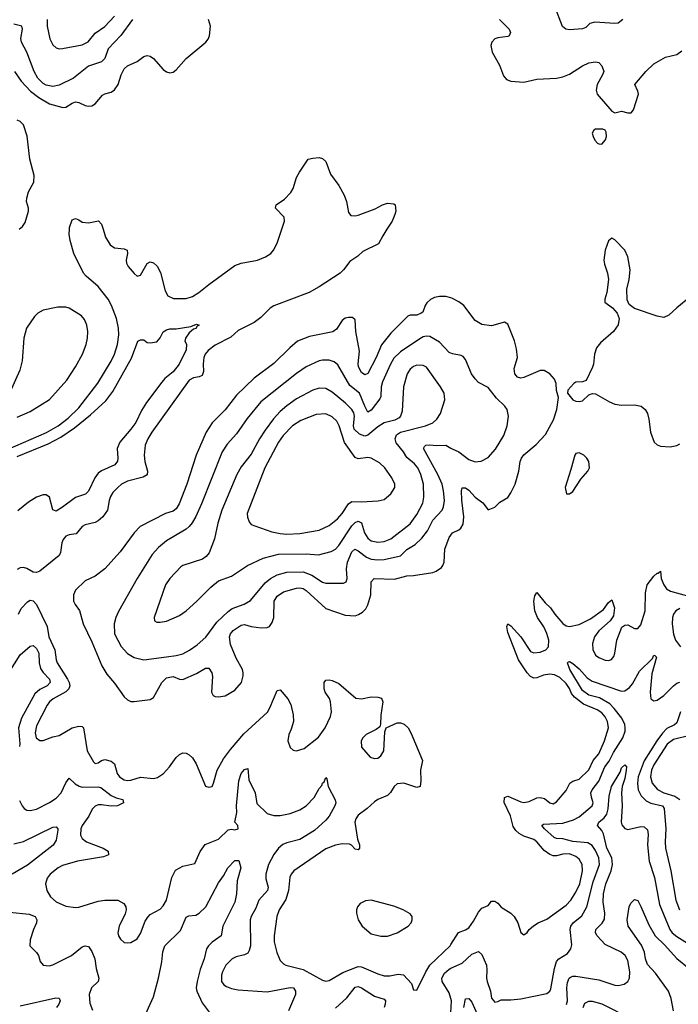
# Model space of a CAD drawing. Header units: inches. Extents: x 1550315 to 1685896, y 510706 to 640504.
# Tile 389 of 452: x 1667346 to 1671400, y 565229 to 571289. Entities that reach past the tile are written whole.
import ezdxf

# ---------------------------------------------------------------- set-up
doc = ezdxf.new("R2010")
doc.units = ezdxf.units.IN
doc.header["$MEASUREMENT"] = 0
for name, color, linetype in [('B6566', 7, 'Continuous'), ('B6567', 7, 'Continuous'), ('B6576', 7, 'Continuous'), ('B6577', 7, 'Continuous')]:
    doc.layers.add(name, color=color, linetype=linetype)

msp = doc.modelspace()

# ---------------------------------------------------------------- linework, layer by layer
at = {"layer": 'B6566', "color": 5}
for points, elevation in [([(1667274.5, 568645.6), (1667511.6, 568748.4), (1667582, 568790), (1667644, 568836), (1667710, 568900.4), (1667827.9, 569052.1), (1667910, 569187.6), (1667929.8, 569229.8), (1667948.2, 569290), (1667956.7, 569350), (1667954.6, 569390), (1667941.7, 569450), (1667910.4, 569530.4), (1667890, 569569.2), (1667830, 569647.5), (1667755.3, 569710), (1667739.4, 569730), (1667678.7, 569850), (1667657.2, 569930), (1667651.1, 569970), (1667652.5, 570000)], 380), ([(1669606.7, 570000), (1669580.6, 569959.4), (1669554.9, 569910), (1669457.6, 569862.4), (1669427.2, 569832.8), (1669378.5, 569801.5), (1669339.2, 569750), (1669318.2, 569730), (1669190, 569645.6), (1669128.4, 569610), (1668911.2, 569528.8), (1668887.1, 569512.9), (1668830, 569456.5), (1668790, 569426), (1668690, 569375.8), (1668645, 569335), (1668550, 569286), (1668507, 569253), (1668488.3, 569230), (1668479.2, 569210), (1668474.4, 569170), (1668476.8, 569123.2), (1668470, 569099.8), (1668450, 569090.6), (1668415.1, 569084.9), (1668390, 569069.8), (1668158.7, 568750), (1668135.8, 568710), (1668119.3, 568670), (1668111.8, 568610), (1668116.3, 568570), (1668131.9, 568510), (1668130, 568488.5), (1668106, 568474), (1668010, 568449.9), (1667972.3, 568430), (1667949.2, 568410.8), (1667920.4, 568379.6), (1667905.4, 568354.6), (1667896.6, 568330), (1667886.3, 568270), (1667857.1, 568230), (1667830, 568205.5), (1667810, 568194.8), (1667750, 568179.4), (1667730.1, 568169.9), (1667694.3, 568125.7), (1667650, 568118.9), (1667630, 568109.8), (1667614.6, 568090), (1667606.4, 568070), (1667596.6, 568010), (1667588.3, 567991.7), (1667470, 567894.3), (1667450, 567887.3), (1667430, 567889.6), (1667390, 567911.8), (1667370, 567917.6), (1667350, 567915.6), (1667330, 567905.6)], 380), ([(1667859.6, 570000), (1667875.2, 569950), (1667903.3, 569903.3), (1667930, 569885.2), (1667990, 569879.1), (1668008.2, 569870), (1668009, 569850), (1668000.6, 569810), (1668003.8, 569790), (1668013.2, 569770), (1668050, 569727.4), (1668070, 569710.4), (1668090, 569717.1), (1668130, 569788), (1668150, 569798.4), (1668170, 569793), (1668191.5, 569771.5), (1668213.3, 569733.3), (1668241, 569621), (1668258.4, 569590), (1668292.4, 569572.4), (1668370, 569572.3), (1668410, 569586), (1668449.6, 569610), (1668510, 569659.6), (1668670, 569776.5), (1668710, 569790.4), (1668809.2, 569810), (1668859.5, 569830), (1668891.5, 569850), (1668908, 569870), (1668930, 569914), (1668959.2, 570000)], 380), ([(1670000, 569576.7), (1669970, 569585), (1669930, 569586.3), (1669899.7, 569580.3), (1669873.7, 569566.3), (1669852.8, 569547.2), (1669840.9, 569530), (1669826.9, 569490), (1669817.9, 569482.1), (1669790, 569471.2), (1669749.4, 569470.6), (1669735.2, 569464.8), (1669630, 569360.8), (1669572.6, 569287.4), (1669539.8, 569210), (1669490, 569111.2), (1669470, 569103.1), (1669450, 569116.8), (1669431.7, 569151.6), (1669428.9, 569171.1), (1669437.6, 569250), (1669415.3, 569370), (1669410, 569440.9), (1669395.3, 569455.3), (1669370, 569457.1), (1669350, 569451.6), (1669330, 569437.6), (1669296, 569384), (1669272.9, 569367.2), (1669130, 569339.3), (1669056.9, 569310), (1669008, 569270), (1668910, 569173.8), (1668790, 569082.5), (1668681.2, 568978.8), (1668610, 568887.4), (1668531.8, 568808.2), (1668493.5, 568750), (1668431.9, 568608.1), (1668373.9, 568430), (1668327, 568310), (1668310, 568278.4), (1668290, 568265.2), (1668244.2, 568250), (1668087.6, 568170), (1668050, 568130.9), (1667965.3, 568014.7), (1667870.1, 567909.9), (1667810, 567864), (1667750, 567836), (1667690, 567778.3), (1667678.2, 567750), (1667678.2, 567710), (1667687.1, 567690), (1667714.1, 567654), (1667736.5, 567570), (1667790, 567460.4), (1667852.6, 567312.6), (1667882, 567262), (1667930, 567206.7), (1667990, 567121.6), (1668010, 567102.4), (1668030, 567093.7), (1668050, 567093.4), (1668150, 567105.8), (1668170, 567118), (1668221.7, 567210), (1668250, 567237.8), (1668290, 567247.5), (1668330, 567231.2), (1668350, 567227.9), (1668435.2, 567264.8), (1668490, 567298.4), (1668510, 567297.6), (1668529.2, 567270), (1668532.7, 567247.3), (1668527.6, 567150), (1668537.3, 567130), (1668550, 567123.1), (1668570, 567121.1), (1668610, 567126.9), (1668670, 567162.8), (1668710.6, 567210), (1668722.4, 567250), (1668722.2, 567270), (1668716.8, 567290), (1668679.4, 567359.4), (1668643.8, 567443.8), (1668637.1, 567490), (1668643.4, 567510), (1668661, 567530), (1668710, 567563.5), (1668730, 567565.9), (1668770, 567554), (1668832.9, 567547.1), (1668870, 567548.2), (1668884.5, 567555.5), (1668901.1, 567578.9), (1668909.9, 567610), (1668911.7, 567710), (1668930, 567740.6), (1668970, 567767.1), (1669050, 567790.7), (1669070, 567793.4), (1669090, 567788.3), (1669110, 567775.5), (1669230, 567664.8), (1669350, 567624.1), (1669410, 567621.2), (1669432.1, 567627.9), (1669456.9, 567643.1), (1669476, 567664), (1669490, 567688.4), (1669507, 567750), (1669509.9, 567830.1), (1669527, 567850), (1669653.3, 567846.7), (1669730, 567867.3), (1669770, 567867.7), (1669890, 567887.6), (1669910, 567894.9), (1669941.5, 567918.5), (1669951.1, 567930), (1669958, 567950), (1669963.8, 568030), (1669990, 568102.6), (1670000, 568117)], 420), ([(1667330, 568843.6), (1667410, 568877.4), (1667530, 568951.8), (1667636.6, 569070), (1667690, 569152.1), (1667732.1, 569230), (1667755.2, 569290), (1667764.2, 569330), (1667766, 569370), (1667759.2, 569410), (1667744.9, 569444.9), (1667727.3, 569467.3), (1667650, 569512.7), (1667630, 569519.8), (1667580.8, 569519.2), (1667490, 569501), (1667457.8, 569482.2), (1667436.7, 569463.3), (1667388.8, 569391.2), (1667371, 569330), (1667360.4, 569190), (1667347.8, 569132.2), (1667284.6, 568995.4)], 420), ([(1667330, 568599.9), (1667521.1, 568678.9), (1667600, 568720), (1667683.8, 568776.2), (1667782.1, 568857.9), (1667876.5, 568943.5), (1667918.7, 569001.3), (1668034.6, 569205.4), (1668074, 569310), (1668090, 569319.1), (1668099.1, 569319.1), (1668110, 569318.8), (1668130, 569302.8), (1668150, 569301), (1668190, 569307.3), (1668210, 569331), (1668230, 569367.3), (1668250, 569380.7), (1668270, 569387.3), (1668310, 569386), (1668398.9, 569401.1), (1668434.9, 569414.9), (1668451, 569410), (1668438, 569402), (1668430, 569389.3), (1668416.3, 569383.7), (1668390, 569361.2), (1668366, 569330), (1668362, 569310), (1668372.8, 569292.8), (1668370, 569258), (1668327.8, 569170), (1668290, 569122.2), (1668239.4, 569080.6), (1668220.8, 569059.2), (1668127, 568933), (1668096.3, 568883.7), (1668060.1, 568810), (1668030, 568768.2), (1667962.5, 568690), (1667946.2, 568650), (1667950.2, 568590), (1667947.3, 568572.7), (1667931.8, 568550), (1667850, 568512.4), (1667830, 568497.6), (1667809.3, 568470), (1667770, 568388), (1667751.5, 568368.5), (1667690, 568348.5), (1667610, 568288.7), (1667570, 568264.7), (1667550, 568272.7), (1667529.6, 568350), (1667510, 568364.7), (1667490, 568364.4), (1667450, 568350.9), (1667399.6, 568320.4), (1667334, 568266)], 360), ([(1670000, 569236.9), (1669990, 569241.8), (1669930, 569304.5), (1669870, 569339.5), (1669850, 569341.4), (1669830, 569336.8), (1669810, 569325.2), (1669690, 569245.4), (1669650, 569205.5), (1669627.9, 569170), (1669579.4, 569060.6), (1669571.7, 569030), (1669569.1, 568970.9), (1669563.6, 568956.4), (1669510, 568885), (1669490, 568874.5), (1669470, 568910.8), (1669437.8, 568990), (1669377.8, 569037.8), (1669304.8, 569164.8), (1669282.7, 569182.7), (1669250, 569193.8), (1669210, 569193.7), (1669190, 569189), (1669110, 569152.5), (1669050, 569111.6), (1668830, 568936.8), (1668746.3, 568833.7), (1668679.7, 568740.3), (1668623.6, 568676.5), (1668591.4, 568628.6), (1668465, 568310), (1668430, 568231.2), (1668407.4, 568192.6), (1668390, 568169.8), (1668370, 568153.6), (1668250, 568082.7), (1668200.3, 568039.7), (1668161.5, 567998.5), (1668068.3, 567850), (1667953.5, 567646.5), (1667937.5, 567610), (1667927, 567570), (1667929.6, 567509.6), (1667971.5, 567431.5), (1668010, 567387.4), (1668050, 567363.6), (1668110, 567350.2), (1668250, 567367.8), (1668310, 567376), (1668350, 567386.7), (1668391.7, 567408.3), (1668439.3, 567440.7), (1668491.2, 567488.8), (1668559.6, 567580.4), (1668630, 567646.8), (1668654.9, 567665.1), (1668728.1, 567691.9), (1668766.2, 567713.8), (1668856.6, 567823.4), (1668889.8, 567850), (1668930, 567872.6), (1668990, 567888.9), (1669090, 567890.1), (1669145, 567870), (1669210, 567827.8), (1669230, 567821.4), (1669339.7, 567820.2), (1669356.2, 567830), (1669362.6, 567850), (1669358.6, 567910), (1669364.5, 567950), (1669390, 568014.9), (1669409.9, 568030.1), (1669430, 568020.9), (1669481.4, 567981.4), (1669509, 567969), (1669550, 567963.9), (1669590, 567966.5), (1669689.9, 567990.1), (1669730, 568027.9), (1669780.3, 568059.7), (1669822.1, 568097.9), (1669856.2, 568143.8), (1669890, 568208.1), (1669946.9, 568270), (1669955.7, 568290), (1669960.5, 568330), (1669955.7, 568390), (1669945.7, 568430), (1669920.4, 568490), (1669831, 568650), (1669837.6, 568662.4), (1669847, 568670), (1669870, 568673), (1669911.4, 568668.6), (1669970, 568670.2), (1670000, 568652)], 440), ([(1667338, 567630), (1667355.5, 567664.5), (1667393.8, 567706.2), (1667410, 567715.6), (1667430, 567711.6), (1667450, 567689), (1667515.1, 567555.1), (1667525.2, 567490), (1667562, 567410), (1667569.6, 567350), (1667576.2, 567330), (1667640.3, 567230), (1667651, 567210), (1667654.5, 567190), (1667648.3, 567170), (1667630, 567151.6), (1667552.3, 567110), (1667529.4, 567090), (1667515.5, 567070), (1667450, 566942.4), (1667440.9, 566901), (1667446.8, 566870), (1667470, 566853.7), (1667490, 566853.2), (1667550, 566876.3), (1667590, 566883.6), (1667670, 566930.1), (1667710, 566941), (1667730, 566939), (1667739.6, 566930), (1667761.5, 566790), (1667800.9, 566720.9), (1667810, 566710.4), (1667830, 566714.6), (1667849.9, 566730.1), (1667870, 566736.1), (1667910, 566725), (1667930.1, 566710), (1667946.7, 566650), (1667960.2, 566630), (1667988.5, 566610), (1668007.4, 566607.4), (1668030, 566609.4), (1668090, 566627.9), (1668170, 566618.9), (1668194.2, 566625.8), (1668232.2, 566650), (1668267.7, 566690), (1668310, 566748.7), (1668330, 566767.2), (1668350, 566777), (1668370, 566775.3), (1668390, 566765.3), (1668410, 566746.4), (1668431.6, 566710), (1668490, 566571), (1668510, 566564.9), (1668530, 566570.8), (1668539.6, 566590), (1668562, 566670), (1668600.3, 566739.7), (1668642.8, 566797.2), (1668725.9, 566894.1), (1668871.7, 567028.3), (1668886.7, 567053.3), (1668930, 567160.5), (1668950, 567163.8), (1668996.9, 567110), (1669015.2, 567075.2), (1669029.3, 567010), (1669031.3, 566970), (1669017.6, 566922.4), (1669002.6, 566890), (1668997.1, 566850), (1669010.6, 566810), (1669030, 566793), (1669050, 566788.4), (1669096.8, 566803.2), (1669185.6, 566874.4), (1669226.2, 566930), (1669258.8, 567001.2), (1669265, 567030), (1669259.3, 567090), (1669252.3, 567112.3), (1669226.6, 567150), (1669219.7, 567170), (1669219.6, 567210), (1669230, 567224.9), (1669250, 567226.7), (1669270, 567221.7), (1669310, 567204), (1669414.4, 567114.4), (1669450, 567110.3), (1669510, 567121.1), (1669550, 567120.5), (1669573.4, 567113.4), (1669581.6, 567090), (1669569.1, 567009.1), (1669567, 566953), (1669562, 566938), (1669540.3, 566919.8), (1669479.3, 566890), (1669458.4, 566870), (1669447.4, 566850), (1669450, 566811.3), (1669504, 566750), (1669530, 566742), (1669550, 566744.6), (1669570, 566757.6), (1669588.3, 566790), (1669592.8, 566907.2), (1669602.7, 566930), (1669670, 566961.1), (1669690, 566962.6), (1669713.3, 566953.3), (1669737.6, 566930), (1669756.4, 566896.4), (1669826.4, 566730), (1669813.4, 566670), (1669815.8, 566604.2), (1669810.5, 566570), (1669790, 566564.2), (1669710, 566591.1), (1669670, 566586), (1669650.2, 566569.8), (1669627.5, 566532.5), (1669610, 566514.3), (1669550, 566489.7), (1669530, 566476.3), (1669485.7, 566434.3), (1669430, 566393.6), (1669414.9, 566370), (1669409.1, 566350), (1669425.1, 566245.1), (1669437.6, 566210), (1669438.4, 566190), (1669430, 566180.7), (1669410, 566185.1), (1669388.5, 566208.5), (1669375.4, 566215.4), (1669330, 566216.2), (1669290, 566208.9), (1669230, 566185.6), (1669033.4, 566050), (1669016.1, 566030), (1669008.7, 566011.3), (1668999.8, 565930), (1668985, 565875), (1668942.5, 565810), (1668929.5, 565770), (1668913.2, 565650), (1668913.4, 565613.4), (1668927.9, 565547.9), (1668950, 565499.3), (1668970, 565477.6), (1668984, 565470), (1669090, 565444.1), (1669210, 565378), (1669230, 565372.7), (1669250, 565375.2), (1669334.5, 565425.5), (1669430, 565461.3), (1669450, 565459), (1669550, 565415.9), (1669590, 565404.2), (1669625.1, 565405.1), (1669675.3, 565415.3), (1669708.2, 565410), (1669756.9, 565356.9), (1669770, 565318), (1669790, 565316), (1669845, 565430), (1669871.5, 565470), (1669995.4, 565590), (1670000, 565597.1)], 380), ([(1667279.6, 567270), (1667350, 567380.2), (1667410, 567432.9), (1667430, 567437.4), (1667450, 567418.3), (1667463, 567390), (1667465.2, 567330), (1667475.1, 567295.1), (1667490.5, 567270.5), (1667529.4, 567230), (1667533.6, 567210), (1667516.2, 567190), (1667470, 567166.4), (1667439.2, 567140.8), (1667356.4, 566990), (1667338.3, 566930), (1667347.1, 566833), (1667345, 566815)], 360), ([(1667344.3, 566484.3), (1667361.1, 566450), (1667373.7, 566433.7), (1667390, 566424.6), (1667410, 566422), (1667450, 566429.4), (1667530, 566471.6), (1667570, 566498.3), (1667600.9, 566530), (1667630, 566593), (1667650, 566622), (1667686.9, 566586.9), (1667711.2, 566571.2), (1667730, 566565.9), (1667828.6, 566568.6), (1667844.5, 566564.5), (1667910, 566514), (1667940.2, 566500.2), (1667980.7, 566490), (1667985.3, 566470), (1667947.3, 566450), (1667910, 566448.4), (1667850, 566457.3), (1667830, 566456.4), (1667810, 566448.9), (1667792.8, 566430), (1667771.9, 566388.1), (1667730.2, 566330), (1667722.6, 566310), (1667721.3, 566270), (1667730.3, 566250), (1667757, 566230), (1667860.5, 566190), (1667891.2, 566171.2), (1667893.4, 566150), (1667862.8, 566137.2), (1667702, 566110), (1667610, 566083.5), (1667583.1, 566070), (1667532.8, 566030), (1667514.9, 566005.1), (1667504.4, 565970), (1667513.6, 565930), (1667535.3, 565890), (1667570, 565860.8), (1667630, 565832.9), (1667690, 565824.2), (1667710, 565827), (1667830, 565864.9), (1667870, 565870.3), (1667950, 565870.3), (1667988, 565850), (1667999.5, 565830), (1668000.8, 565810), (1667994.3, 565785.7), (1667959.1, 565710), (1667950.3, 565670), (1667954.3, 565650), (1667966, 565630), (1667990, 565610.4), (1668010, 565607.2), (1668030, 565610.4), (1668070, 565632.7), (1668090, 565664.9), (1668118.6, 565741.4), (1668134.6, 565765.4), (1668150, 565781.1), (1668210, 565814.9), (1668230, 565836.3), (1668249.7, 565870.2), (1668282.4, 566010), (1668305.2, 566054.8), (1668350, 566080.2), (1668424.7, 566095.3), (1668457.7, 566170), (1668486.9, 566213.1), (1668570, 566244.9), (1668630, 566304), (1668650, 566308), (1668670, 566303.8), (1668691.6, 566308.4), (1668689, 566330), (1668669.6, 566349.6), (1668682, 566410), (1668680.7, 566450), (1668695.3, 566604.7), (1668708.7, 566650), (1668730, 566674.4), (1668750, 566681), (1668756.9, 566610), (1668796.5, 566530), (1668806.1, 566466.1), (1668870, 566403.6), (1668910, 566391.1), (1668950, 566391.8), (1669010, 566403.5), (1669070, 566426.1), (1669109.8, 566450), (1669157.7, 566502.3), (1669190, 566557.6), (1669204.9, 566575.1), (1669210, 566590.6), (1669220.9, 566599.1), (1669230, 566624.7), (1669237.3, 566617.3), (1669244, 566570), (1669288.5, 566488.5), (1669291.4, 566470), (1669285.7, 566450), (1669250, 566387.8), (1669230, 566362.4), (1669160.2, 566299.8), (1669070, 566243.2), (1668990, 566224), (1668966.4, 566213.6), (1668938.1, 566190), (1668910, 566150.7), (1668877.3, 566090), (1668860.7, 566030), (1668861.7, 566001.7), (1668875.3, 565950), (1668871, 565930), (1668818, 565870), (1668798.7, 565821.3), (1668770, 565769.2), (1668765.4, 565750), (1668766.7, 565590), (1668759.4, 565560.6), (1668750, 565544.8), (1668730, 565533), (1668678.8, 565521.2), (1668654.9, 565510), (1668614.6, 565470), (1668594, 565430), (1668588.9, 565408.9), (1668588.7, 565370), (1668601.6, 565350), (1668618.9, 565338.9), (1668650, 565325.8), (1668690, 565317.8), (1668870, 565306.1), (1669010, 565332.2), (1669031.3, 565331.3), (1669044.3, 565310), (1669043, 565290), (1669000.2, 565190)], 360), ([(1667310, 566217.6), (1667370, 566231.4), (1667550, 566319.1), (1667570, 566321.1), (1667581.1, 566310), (1667581.7, 566301.7), (1667570, 566239.5), (1667551.9, 566208.1), (1667393.9, 566086.1), (1667298.9, 566030)], 340), ([(1668099.1, 565120.9), (1668170, 565274.6), (1668200.4, 565390), (1668220.7, 565490), (1668227.2, 565552.8), (1668238.5, 565590), (1668336.7, 565683.3), (1668370, 565765.3), (1668386.8, 565773.2), (1668430, 565777.5), (1668450.3, 565789.7), (1668491.1, 565828.9), (1668570, 565976.9), (1668600, 566020), (1668627.1, 566070), (1668670, 566114.6), (1668695.3, 566115.3), (1668706.8, 566070), (1668683.7, 565990), (1668679.7, 565910), (1668670, 565857), (1668597.4, 565710), (1668585.7, 565650), (1668530, 565612.8), (1668508.1, 565590), (1668496.2, 565570), (1668481.2, 565510), (1668456.2, 565443.8), (1668438.9, 565370), (1668432.9, 565330), (1668436.2, 565310), (1668470, 565238.5), (1668530, 565156.5)], 340), ([(1667283.9, 565796.1), (1667404, 565784), (1667440.9, 565770), (1667451, 565750), (1667450.2, 565730), (1667431.2, 565690), (1667410, 565626), (1667407.8, 565590), (1667450, 565548.7), (1667461.8, 565530), (1667472.6, 565492.6), (1667491.3, 565470), (1667526.7, 565466.7), (1667550, 565471.3), (1667664.2, 565530), (1667730, 565582.6), (1667750, 565590.2), (1667770, 565586), (1667790, 565554.9), (1667808.7, 565510), (1667817.4, 565450), (1667832.6, 565390), (1667828.9, 565370), (1667787.3, 565330), (1667773, 565290), (1667776.9, 565236.9), (1667794.3, 565194.3)], 340), ([(1670000, 565265.8), (1669990, 565299.1), (1669946.3, 565370), (1669944.2, 565390), (1669959.9, 565420.1), (1669990, 565446.6), (1670000, 565451.1)], 360), ([(1669290, 565205.2), (1669360.2, 565270), (1669410, 565335.6), (1669430, 565338.6), (1669450, 565331.6), (1669530, 565279.5), (1669590, 565262), (1669597.2, 565250), (1669596.3, 565230), (1669588.8, 565210)], 360), ([(1667350, 565219.7), (1667568.8, 565268.8), (1667590, 565266.8), (1667594.2, 565250), (1667587.1, 565230), (1667571.9, 565210)], 320)]:
    msp.add_lwpolyline(points, dxfattribs=dict(at, elevation=elevation))
for points, elevation in [([(1669790, 569163.1), (1669770, 569155), (1669750, 569138.7), (1669730.2, 569110), (1669707.7, 569030), (1669700, 568880), (1669690.2, 568849.8), (1669681.1, 568838.9), (1669655, 568825), (1669590, 568808.8), (1669550, 568783.2), (1669490, 568732.7), (1669470, 568724.9), (1669438.4, 568738.4), (1669405, 568770), (1669400.6, 568790), (1669407.8, 568850), (1669403.4, 568870), (1669391, 568891), (1669350.6, 568930), (1669270, 568996), (1669230, 569018.6), (1669190, 569021.4), (1669150, 569008.2), (1669050, 568955.8), (1668990, 568912.7), (1668950, 568877.5), (1668908.1, 568831.9), (1668856.6, 568763.4), (1668821.6, 568710), (1668770, 568615.6), (1668710, 568538), (1668681.9, 568490), (1668589.5, 568270), (1668565.9, 568190), (1668545.9, 568094.1), (1668512.5, 568007.5), (1668494.3, 567985.7), (1668470.3, 567969.7), (1668350.7, 567930), (1668338.5, 567921.5), (1668270.3, 567850), (1668243.2, 567810), (1668173.4, 567610), (1668176, 567590), (1668190, 567582), (1668210, 567580.4), (1668250, 567587.4), (1668330, 567621.7), (1668370, 567650.3), (1668437.4, 567710), (1668522.5, 567797.5), (1668570, 567834.9), (1668650, 567864.6), (1668749.2, 567930.8), (1668845.6, 567974.4), (1668939.7, 568000.3), (1669110, 568000.8), (1669185.2, 567994.8), (1669263.1, 568016.9), (1669290, 568031.3), (1669310, 568052.2), (1669390, 568174), (1669410, 568195), (1669430, 568203), (1669450, 568191.6), (1669469.2, 568130), (1669490, 568097.7), (1669510, 568082.1), (1669550, 568073.1), (1669590, 568078.3), (1669630, 568093.6), (1669750, 568186.5), (1669790, 568244.4), (1669826.5, 568313.5), (1669834.5, 568350), (1669831.1, 568430), (1669815.3, 568490), (1669797.5, 568530), (1669776.6, 568556.6), (1669730, 568594.4), (1669708.4, 568630), (1669664.4, 568684.4), (1669657.1, 568710), (1669665.2, 568734.8), (1669690, 568751.3), (1669843.7, 568790), (1669890, 568807.2), (1669914.4, 568830), (1669935.3, 568864.7), (1669963.5, 568950), (1669959.8, 568990), (1669936.8, 569030), (1669850, 569149.7), (1669830, 569160.9)], 460), ([(1669230, 568862.6), (1669170, 568859.5), (1669076.7, 568823.3), (1669025.4, 568790), (1668967.1, 568730), (1668939.8, 568690), (1668854, 568530), (1668746.9, 568250), (1668747.9, 568227.9), (1668758, 568198), (1668770, 568183), (1668793.1, 568173.1), (1668897.2, 568137.2), (1668950, 568126.1), (1668990, 568123.5), (1669070, 568127.4), (1669190, 568146.6), (1669250, 568175.3), (1669302.6, 568217.4), (1669330.5, 568250), (1669369.1, 568310), (1669390, 568323), (1669450, 568321), (1669552.1, 568327.9), (1669590, 568337), (1669629.8, 568370.2), (1669654.7, 568410), (1669655.8, 568430), (1669637.7, 568470), (1669593.5, 568530), (1669561.4, 568561.4), (1669510, 568590.9), (1669490, 568594.8), (1669430, 568586.1), (1669410, 568595), (1669346.1, 568686.1), (1669313.4, 568790), (1669298.1, 568818.1), (1669270, 568845.8)], 480), ([(1669510.2, 565869.8), (1669473.6, 565866.4), (1669441.6, 565850), (1669424.9, 565830), (1669418.7, 565810), (1669418.9, 565790), (1669428.9, 565750), (1669453.4, 565710), (1669510, 565663.5), (1669569.5, 565649.5), (1669610, 565649.4), (1669669.6, 565670), (1669736.3, 565710), (1669755.1, 565730), (1669762.6, 565750), (1669761.3, 565770), (1669750, 565787), (1669707, 565810), (1669650, 565832.4)], 420)]:
    msp.add_lwpolyline(points, close=True, dxfattribs=dict(at, elevation=elevation))
at = {"layer": 'B6567', "color": 5}
for points, elevation in [([(1667515.9, 571290), (1667514.6, 571250), (1667530.8, 571170.8), (1667550, 571135.3), (1667570, 571116), (1667590, 571110.2), (1667610, 571111.3), (1667730, 571134.3), (1667768.1, 571151.9), (1667810, 571205.4), (1667870, 571246.3), (1667929.2, 571310)], 460), ([(1668039.8, 571290), (1667969.2, 571190.8), (1667891.4, 571110), (1667869.9, 571050.1), (1667850.4, 571029.6), (1667770, 571003.8), (1667676.4, 570930), (1667590, 570885.4), (1667550, 570878.9), (1667510, 570886.3), (1667490, 570895.9), (1667458.5, 570930), (1667435.9, 570970), (1667390, 571088.5), (1667357.1, 571150), (1667353.2, 571173.2), (1667363.5, 571230), (1667358.7, 571250), (1667310, 571261.1)], 440), ([(1667313.7, 570970), (1667356, 570910), (1667411.8, 570850), (1667464.4, 570810), (1667530, 570771.6), (1667611.4, 570748.6), (1667630, 570751), (1667670, 570776.2), (1667690, 570783.2), (1667710, 570779.6), (1667750, 570760.2), (1667770, 570756.2), (1667790, 570759.2), (1667810, 570771.4), (1667854.8, 570825.2), (1667870, 570833.6), (1667910, 570842.8), (1667930, 570856.5), (1667952.9, 570890), (1667970.6, 570949.4), (1667990, 570986.7), (1668010, 571004.4), (1668070, 571032.2), (1668110, 571062), (1668130, 571068.5), (1668150, 571064.9), (1668170.2, 571050.2), (1668230, 570983), (1668250, 570968), (1668270, 570961.6), (1668290, 570966.4), (1668310, 570980.3), (1668370, 571050.3), (1668491.1, 571150), (1668506.9, 571170), (1668515, 571190), (1668520.3, 571250), (1668508.9, 571290)], 420), ([(1667342.1, 570000), (1667363.1, 570016.9), (1667379.6, 570040.4), (1667400.6, 570110), (1667399.9, 570130), (1667388.5, 570170), (1667391, 570190), (1667400.9, 570230), (1667432.6, 570290), (1667434.2, 570330), (1667408.7, 570430), (1667392.6, 570572.6), (1667370, 570641.4), (1667350, 570662.3), (1667330.3, 570670.3)], 420), ([(1668959.2, 570000), (1668976.2, 570050), (1668973.3, 570073.3), (1668921.2, 570130), (1668924, 570150), (1668975.8, 570184.2), (1669015.3, 570224.7), (1669029.5, 570250), (1669050, 570318), (1669069, 570350), (1669122, 570430), (1669150, 570436.4), (1669190, 570441), (1669210, 570434), (1669230, 570417.3), (1669258.2, 570338.2), (1669310, 570268.4), (1669343.2, 570210), (1669357.8, 570170), (1669370, 570102.8), (1669384.1, 570084.1), (1669410, 570081.2), (1669430, 570086.5), (1669534.6, 570125.4), (1669579.3, 570150), (1669610, 570159.5), (1669650, 570154.8), (1669658, 570150), (1669661, 570110), (1669656, 570090), (1669638.8, 570050), (1669606.7, 570000)], 380), ([(1667652.5, 570000), (1667653, 570010), (1667670, 570057.3), (1667690, 570064.9), (1667710, 570058), (1667730, 570043), (1667770, 570039.3), (1667832, 570052), (1667850, 570031), (1667859.6, 570000)], 380)]:
    msp.add_lwpolyline(points, dxfattribs=dict(at, elevation=elevation))
at = {"layer": 'B6576', "color": 5}
for points, elevation in [([(1671470, 569580.5), (1671390, 569515.4), (1671342.4, 569470), (1671310, 569456.4), (1671270, 569464.6), (1671131, 569511), (1671096.6, 569536.6), (1671085.1, 569565.1), (1671083.6, 569630), (1671097.6, 569690), (1671103.6, 569750), (1671088.4, 569830), (1671070, 569871.1), (1671010, 569934.5), (1670990, 569945.2), (1670970, 569928), (1670950.3, 569869.7), (1670942, 569810), (1670944.8, 569784.8), (1670963.8, 569730), (1670970.6, 569690), (1670960.7, 569610), (1670947.3, 569570), (1670947.3, 569550), (1670995.5, 569515.5), (1671023.4, 569483.4), (1671036.3, 569450), (1671030.6, 569410.6), (1671000.4, 569370), (1670920.4, 569299.6), (1670895.8, 569270), (1670883.2, 569230), (1670878.5, 569170), (1670872.6, 569150), (1670832.2, 569067.8), (1670810, 569060.9), (1670770, 569057.6), (1670757.3, 569050), (1670720.7, 569010), (1670717.3, 568990), (1670750, 568950.4), (1670770, 568941.5), (1670790, 568938.3), (1670810, 568943.1), (1670850, 568980.5), (1670871.9, 568988.1), (1670890, 568986.4), (1670977.2, 568937.2), (1671010, 568923.8), (1671050, 568917.1), (1671130, 568918), (1671170.7, 568910), (1671196.4, 568890), (1671210, 568866), (1671219.5, 568830), (1671228.5, 568750), (1671250.5, 568690), (1671270, 568672.7), (1671290, 568665.3), (1671350, 568661.1), (1671390, 568668.7), (1671410, 568678.4)], 420), ([(1670000, 568117), (1670010, 568131.3), (1670050, 568149), (1670061, 568159), (1670074.9, 568185.1), (1670080.5, 568230), (1670067.7, 568332.3), (1670066.2, 568390), (1670070, 568407.3), (1670090, 568408.9), (1670110, 568394.2), (1670150, 568350.2), (1670195.9, 568315.9), (1670230, 568272.7), (1670270, 568288.4), (1670300.9, 568319.1), (1670350, 568349.2), (1670370, 568377.7), (1670394.9, 568430), (1670419.2, 568510), (1670427.5, 568570), (1670435.3, 568590), (1670450, 568611.6), (1670525.6, 568674.4), (1670583.2, 568736.8), (1670632.7, 568827.3), (1670651.9, 568890), (1670663.2, 568963.2), (1670650, 569006), (1670647.6, 569050), (1670637.7, 569077.7), (1670609.3, 569110), (1670575.3, 569130), (1670550, 569129.6), (1670450, 569086), (1670430, 569083), (1670410, 569088.3), (1670393.6, 569110), (1670390, 569142), (1670409.8, 569210), (1670403.8, 569263.8), (1670392.6, 569312.6), (1670350, 569415.1), (1670330, 569427.3), (1670250, 569405.1), (1670190, 569412.4), (1670150, 569437.4), (1670079.8, 569530), (1670050, 569552.3), (1670010, 569573.9), (1670000, 569576.7)], 420), ([(1670000, 568652), (1670007.5, 568647.5), (1670050.1, 568630.1), (1670110, 568581.8), (1670150, 568568.2), (1670187.5, 568572.5), (1670230, 568595.3), (1670274.2, 568645.8), (1670325.1, 568730), (1670346.9, 568790), (1670354.7, 568850), (1670346, 568890), (1670333, 568910), (1670280.8, 568960.8), (1670230, 569024.5), (1670170, 569056.9), (1670150, 569078), (1670127.8, 569110), (1670090, 569198), (1670076.2, 569216.2), (1670063, 569223), (1670010, 569232), (1670000, 569236.9)], 440), ([(1670000, 565597.1), (1670048, 565672), (1670090, 565687), (1670110, 565699.7), (1670139.8, 565740.2), (1670170, 565797.4), (1670190, 565820.3), (1670230, 565838.4), (1670250, 565864.4), (1670270, 565864.2), (1670290, 565851.4), (1670310, 565827.7), (1670368.5, 565790), (1670388.9, 565770), (1670412, 565730), (1670430, 565672), (1670450, 565656), (1670470, 565671), (1670482.7, 565690), (1670508.2, 565711.8), (1670538, 565730), (1670590, 565752.6), (1670710, 565840.1), (1670737.5, 565870), (1670770, 565920.2), (1670792.9, 565970), (1670811.2, 566050), (1670808.1, 566090), (1670790, 566122.5), (1670770, 566138.8), (1670730, 566154.9), (1670690, 566154.1), (1670650, 566142.9), (1670630, 566143.6), (1670610, 566150.9), (1670575.1, 566175.1), (1670530, 566229.8), (1670510, 566244.5), (1670450, 566264.7), (1670420.4, 566280.4), (1670399.3, 566299.3), (1670383.6, 566323.6), (1670367.2, 566390), (1670328.7, 566471.3), (1670330, 566501.6), (1670350, 566509.4), (1670430, 566474.7), (1670450, 566472.2), (1670481.6, 566478.4), (1670530, 566500.8), (1670550, 566502.6), (1670575.9, 566495.9), (1670610, 566470.2), (1670630, 566463.2), (1670650, 566475.2), (1670710, 566544.2), (1670732.1, 566590), (1670750, 566602.2), (1670790, 566615.2), (1670850, 566673.2), (1670875.8, 566730), (1670911.4, 566770), (1670946.4, 566850), (1670970.6, 566930), (1670964.9, 566970), (1670950, 566999.3), (1670930, 567022.9), (1670900.8, 567040.8), (1670816.5, 567076.5), (1670760.1, 567120.1), (1670742.4, 567142.4), (1670730, 567173.1), (1670710, 567203.8), (1670670, 567241.3), (1670637.2, 567257.2), (1670610, 567260.6), (1670570, 567254.6), (1670530, 567237.8), (1670510, 567236.5), (1670490, 567247.3), (1670470, 567269.1), (1670416.2, 567350), (1670350, 567518.4), (1670345.4, 567554.6), (1670350, 567571.5), (1670370, 567558.8), (1670430.9, 567490.9), (1670490, 567401.5), (1670510, 567393.4), (1670550, 567396.3), (1670584.5, 567410), (1670600.8, 567430), (1670602.9, 567470), (1670591.1, 567511.1), (1670571.7, 567551.7), (1670533.1, 567610), (1670516.4, 567650), (1670510, 567711.3), (1670516.1, 567743.9), (1670530, 567764.4), (1670580.2, 567700.2), (1670613.4, 567670), (1670641, 567630), (1670690, 567573.8), (1670710, 567558), (1670730, 567555.5), (1670790, 567567.3), (1670859.2, 567600.8), (1670939.9, 567660.1), (1670970, 567703), (1670990, 567718.8), (1671007.2, 567670), (1671000.5, 567619.5), (1670980.3, 567590), (1670910, 567528.6), (1670885.2, 567490), (1670871.3, 567450), (1670873, 567413), (1670890, 567379.1), (1670910, 567363.1), (1670950, 567347.2), (1670970, 567345.3), (1670988.3, 567351.7), (1671002.6, 567370), (1671009.8, 567390.2), (1671022.4, 567470), (1671052.7, 567550), (1671070, 567563), (1671090, 567563.8), (1671130, 567543.1), (1671150, 567542.4), (1671170, 567564.4), (1671196.6, 567650), (1671198.7, 567761.3), (1671209.3, 567810), (1671250, 567863.6), (1671270, 567883.1), (1671276.9, 567883.1), (1671290, 567894.8), (1671294.5, 567850), (1671310.2, 567810), (1671326.4, 567786.4), (1671351, 567771), (1671470, 567738.9)], 380), ([(1671410, 567664.5), (1671385.2, 567650), (1671371, 567630), (1671364.5, 567610), (1671362, 567570), (1671370, 567508.2), (1671383.7, 567470), (1671413.2, 567430)], 380), ([(1670000, 565451.1), (1670070, 565483), (1670130, 565538.5), (1670170, 565554), (1670190, 565536.3), (1670218.5, 565470), (1670222, 565442), (1670219.8, 565390), (1670224.1, 565370), (1670244.2, 565310), (1670250, 565266.8), (1670270, 565242.4), (1670290, 565246), (1670310, 565257.1), (1670370, 565256.5), (1670430, 565263.2), (1670590, 565295.2), (1670609.7, 565310), (1670615.7, 565324.3), (1670637.9, 565450), (1670650, 565492.4), (1670664.7, 565510), (1670718.4, 565541.6), (1670738.2, 565570), (1670743.9, 565596.1), (1670734.3, 565690), (1670738.7, 565710), (1670753.5, 565730), (1670806.1, 565773.9), (1670836.1, 565830), (1670876.8, 565983.2), (1670915.4, 566090), (1670911.2, 566130), (1670890, 566175.8), (1670870, 566207.1), (1670843.3, 566223.3), (1670750, 566230.6), (1670690, 566246.9), (1670650, 566250.6), (1670636.7, 566256.7), (1670575.6, 566310), (1670559.6, 566330), (1670570, 566337.4), (1670690, 566345.1), (1670755.8, 566364.3), (1670790, 566383.2), (1670869.8, 566450), (1670876.5, 566470), (1670864.8, 566504.8), (1670862.1, 566530), (1670869.9, 566550), (1670910, 566601.8), (1670948.2, 566690), (1670975.2, 566724.8), (1671000.5, 566779.5), (1671059.3, 566870), (1671072.1, 566910), (1671073.3, 566930), (1671070.5, 566950.5), (1671051.5, 566990), (1671005.7, 567050), (1670977.7, 567077.7), (1670915.2, 567115.2), (1670850, 567132), (1670810, 567159.9), (1670732.8, 567290), (1670718, 567330), (1670723.5, 567336.5), (1670730, 567338.4), (1670750, 567327.4), (1670790, 567293.9), (1670839.6, 567239.6), (1670870, 567217.6), (1671050, 567157.4), (1671070, 567159.5), (1671100.5, 567179.5), (1671117.8, 567202.2), (1671160.4, 567279.6), (1671241.4, 567358.5), (1671250, 567378.8), (1671256.3, 567376.3), (1671266, 567366), (1671237.5, 567262.6), (1671225.8, 567150), (1671230.1, 567110.1), (1671250, 567096.8), (1671270, 567100.7), (1671310.7, 567129.3), (1671370, 567190.2), (1671390, 567204.9), (1671410, 567212.5)], 360), ([(1671413.3, 567030), (1671390, 566962.3), (1671376.9, 566950), (1671330, 566926.6), (1671302, 566898), (1671268.1, 566851.9), (1671190, 566726.9), (1671153, 566630), (1671148.5, 566588.5), (1671153, 566550), (1671171.5, 566511.5), (1671202.1, 566482.1), (1671230, 566467.5), (1671302, 566450), (1671313.5, 566433.5), (1671324.2, 566310), (1671318.4, 566230), (1671322.2, 566190), (1671354.9, 566050), (1671384.8, 565870), (1671407.3, 565810)], 360), ([(1671470, 566884.3), (1671370, 566859.9), (1671331.2, 566830), (1671250, 566704.2), (1671235.2, 566670), (1671228.8, 566630), (1671239.5, 566590), (1671272.2, 566552.2), (1671311, 566531), (1671379.3, 566510), (1671410.1, 566490)], 380), ([(1670712, 565228), (1670718.5, 565250), (1670713.7, 565330), (1670717.1, 565362.9), (1670728.8, 565391.2), (1670741, 565399), (1670750, 565403.5), (1670770, 565403.5), (1670910, 565379.4), (1671010, 565347.2), (1671030, 565344.8), (1671067.6, 565352.4), (1671089.9, 565370.2), (1671099.8, 565390), (1671101, 565430), (1671090, 565499.3), (1671073.8, 565530), (1671047.6, 565550), (1670950, 565596.5), (1670900.3, 565650), (1670889.8, 565670), (1670892.8, 565690), (1670931.9, 565728.1), (1670946.6, 565753.4), (1670948.1, 565790), (1670937.2, 565857.2), (1670939.9, 565910), (1670953.4, 565970), (1670985.9, 566050), (1670995.3, 566090), (1670990.3, 566130), (1670961.1, 566190), (1670939.1, 566279.1), (1670930, 566299.8), (1670902, 566330), (1670910.8, 566350), (1670943.4, 566376.6), (1670959.9, 566400.1), (1670968.5, 566431.5), (1670973.9, 566510), (1670988.9, 566570), (1671042.4, 566657.6), (1671050, 566684), (1671070, 566704), (1671080.5, 566690), (1671078.9, 566670), (1671070, 566619.3), (1671054.7, 566570), (1671050.1, 566530.1), (1671054.3, 566450), (1671049.1, 566350), (1671053.2, 566333.2), (1671070, 566311), (1671090, 566305.3), (1671170, 566322.8), (1671190, 566320.8), (1671210, 566303.8), (1671215.3, 566275.3), (1671211.3, 566210), (1671220.1, 566110), (1671252.8, 566010), (1671284.6, 565844.6), (1671348.8, 565690), (1671363.2, 565670), (1671390, 565646), (1671490, 565585.7)], 340), ([(1671370.5, 565190), (1671355.9, 565264.1), (1671339.1, 565310), (1671260.5, 565420.6), (1671210, 565475.3), (1671197.4, 565510), (1671191.1, 565551.1), (1671173.8, 565593.8), (1671091.2, 565710), (1671084.7, 565750), (1671098, 565830), (1671107.6, 565852.4), (1671130, 565873.4), (1671150, 565867.3), (1671170, 565830.5), (1671217.6, 565717.6), (1671257.9, 565650), (1671314.7, 565594.7), (1671390, 565510.9), (1671466.5, 565450)], 320), ([(1670000, 565175.9), (1670004.7, 565250), (1670000, 565265.8)], 360), ([(1670080.5, 565210), (1670090, 565262.4), (1670110, 565265.3), (1670130, 565242), (1670188.5, 565108.5)], 340), ([(1670813.7, 565210), (1670824.2, 565235.8), (1670850, 565247.7), (1670870, 565248.5), (1670930, 565231.6), (1671103.5, 565143.5)], 320)]:
    msp.add_lwpolyline(points, dxfattribs=dict(at, elevation=elevation))
at = {"layer": 'B6576', "color": 5, "elevation": 420}
msp.add_lwpolyline([(1670790, 568624), (1670770, 568619), (1670762.8, 568610), (1670739.3, 568520.7), (1670702.8, 568410), (1670712, 568372), (1670730, 568371.3), (1670750, 568386), (1670799.3, 568460.7), (1670844, 568510), (1670852.7, 568530), (1670849, 568570), (1670837.2, 568590), (1670819, 568610)], close=True, dxfattribs=at)
at = {"layer": 'B6577', "color": 5}
for points, elevation in [([(1671059.3, 571290), (1671030, 571268.5), (1671010, 571264.6), (1670885.4, 571274.6), (1670854.9, 571265.1), (1670830, 571242), (1670810, 571233.4), (1670730, 571227), (1670706.8, 571230), (1670686.8, 571246.8), (1670640.3, 571370)], 440), ([(1670298.8, 571290), (1670358, 571230), (1670366.7, 571210), (1670358, 571190), (1670350, 571185.1), (1670290, 571178), (1670270, 571170.8), (1670251.4, 571150), (1670245.6, 571130), (1670254.5, 571090), (1670298.9, 571010), (1670323.5, 570943.5), (1670341.8, 570921.8), (1670370, 570910.2), (1670450, 570904.9), (1670530, 570922), (1670650, 570928.3), (1670690, 570937.2), (1670730, 570953.4), (1670810, 571005.2), (1670850, 571024.2), (1670889.7, 571030.3), (1670910, 571025.2), (1670930, 571006), (1670940.8, 570970), (1670934.3, 570950), (1670899.6, 570890), (1670894.7, 570854.7), (1670901.3, 570830), (1670990, 570726.8), (1671010, 570714.8), (1671050, 570726.8), (1671090, 570714.8), (1671110, 570716), (1671124.8, 570735.2), (1671155.1, 570830), (1671151.8, 570850), (1671132.7, 570890), (1671200.9, 570970), (1671250, 571018), (1671321.7, 571058.3), (1671390, 571074), (1671422.6, 571097.4)], 420)]:
    msp.add_lwpolyline(points, dxfattribs=dict(at, elevation=elevation))
at = {"layer": 'B6577', "color": 5, "elevation": 420}
msp.add_lwpolyline([(1670890, 570616.3), (1670879.1, 570610), (1670870.7, 570590), (1670876.3, 570570), (1670887.1, 570547.1), (1670902.8, 570530), (1670910, 570524.9), (1670930, 570524), (1670951.6, 570550), (1670957.6, 570570), (1670955.9, 570595.9), (1670949, 570610), (1670935.6, 570615.6)], close=True, dxfattribs=at)

doc.saveas('drawing.dxf')
